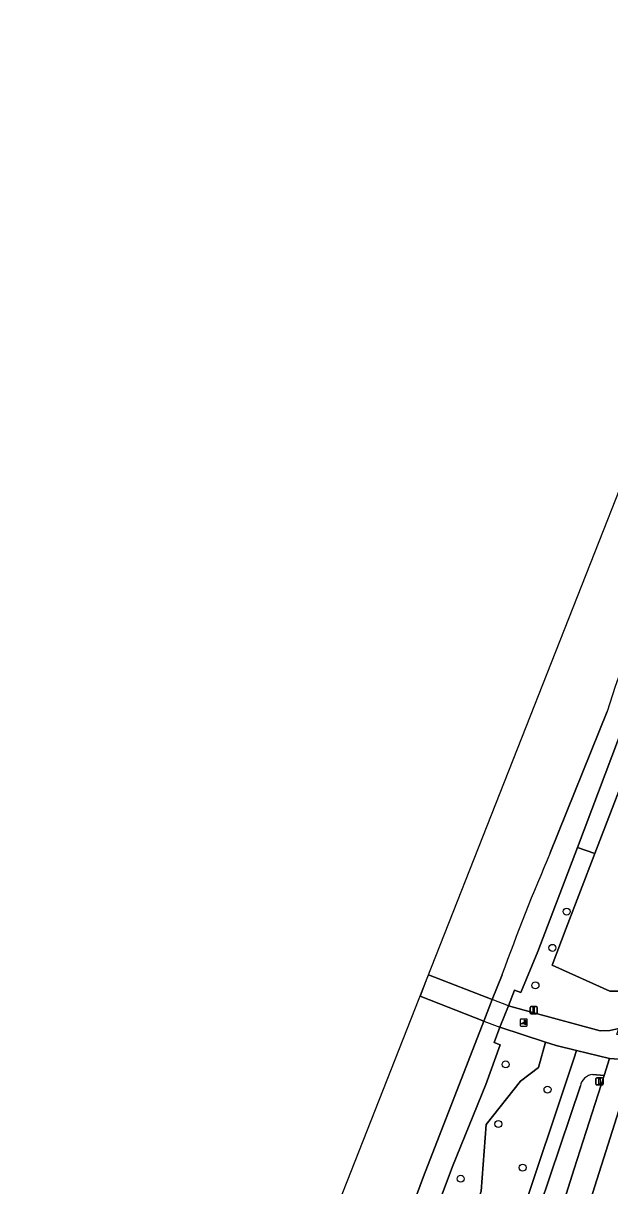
# Model space of a CAD drawing. Extents: x 159039 to 160102, y 381214 to 382524.
# Drawn here: x 159252 to 159334.2, y 382015.5 to 382178.5 of the extents above; entities that cross this region are included whole.
import ezdxf

# ---------------------------------------------------------------- set-up
doc = ezdxf.new("R2010")
doc.units = 0
for name, color, linetype in [('IMGEO_Boom', 7, 'Continuous'), ('IMGEO_Dek', 7, 'Continuous'), ('IMGEO_Fietspad_gesloten', 7, 'Continuous'), ('IMGEO_Fietspad_open', 7, 'Continuous'), ('IMGEO_Groenvoorziening', 7, 'Continuous'), ('IMGEO_Hek', 7, 'Continuous'), ('IMGEO_Lichtmast', 7, 'Continuous'), ('IMGEO_Oever', 7, 'Continuous'), ('IMGEO_Poller', 7, 'Continuous'), ('IMGEO_Voetpad_gesloten', 7, 'Continuous'), ('IMGEO_Waterloop', 7, 'Continuous')]:
    doc.layers.add(name, color=color, linetype=linetype)

msp = doc.modelspace()

# ---------------------------------------------------------------- linework, layer by layer
at = {"layer": 'IMGEO_Boom'}
for centre in [(159328.14, 382053.99), (159326.14, 382048.9), (159323.77, 382043.63), (159319.6, 382032.56), (159325.46, 382029.03), (159318.56, 382024.2), (159321.96, 382018.08), (159313.29, 382016.52)]:
    msp.add_circle(centre, 0.489, dxfattribs=at)
at = {"layer": 'IMGEO_Dek'}
msp.add_lwpolyline([(159308.77, 382045.12), (159308.56, 382044.58), (159307.59, 382042.11), (159307.59, 382042.11), (159316.53, 382038.64), (159318.77, 382037.77), (159319.97, 382040.77), (159317.71, 382041.64)], close=True, dxfattribs=at)
at = {"layer": 'IMGEO_Fietspad_gesloten'}
msp.add_lwpolyline([(159308.77, 382045.12), (159308.56, 382044.58), (159307.59, 382042.11), (159307.59, 382042.11), (159316.53, 382038.64), (159318.77, 382037.77), (159319.97, 382040.77), (159317.71, 382041.64)], close=True, dxfattribs=at)
for points in [[(159339.89, 382032.98), (159334.14, 382033.39), (159333.38, 382031), (159329.21, 382017.91), (159323.52, 382000), (159322.64, 381997.24), (159319.68, 381987.89), (159316.85, 381978.85), (159313.76, 381968.95), (159307.39, 381948.59), (159306.67, 381946.27), (159304.14, 381938.24), (159303.63, 381936.63), (159300.71, 381927.65), (159297.74, 381918.63), (159294.67, 381909.28), (159291.65, 381900.27), (159288.61, 381891.31), (159285.35, 381881.89), (159282.1, 381872.64), (159279.71, 381866.01), (159278.51, 381862.68), (159275.22, 381853.68)], [(159327.17, 382000), (159337.01, 382030.94), (159337.22, 382031.29), (159337.75, 382032.16)]]:
    msp.add_lwpolyline(points, dxfattribs=at)
at = {"layer": 'IMGEO_Fietspad_open'}
msp.add_lwpolyline([(159350.85, 382035.56), (159348.52, 382035.75), (159341.85, 382036.29), (159341.84, 382036.2), (159335.16, 382036.74), (159335.44, 382037.58), (159334.19, 382037.31), (159332.85, 382037.26), (159323.54, 382039.8), (159319.97, 382040.77), (159318.77, 382037.77), (159325.19, 382035.69), (159326.65, 382035.21), (159329.52, 382034.51), (159334.14, 382033.39), (159339.89, 382032.98), (159340.32, 382032.95), (159371.87, 382030.37)], dxfattribs=at)
at = {"layer": 'IMGEO_Groenvoorziening'}
for points in [[(159343.29, 382091.3), (159343.39, 382090.49), (159342.4, 382086.71), (159341.09, 382085.55), (159332.1, 382062.11), (159328.09, 382051.66), (159326.1, 382046.48), (159334.21, 382042.84), (159337.17, 382042.84)], [(159345.21, 382030.28), (159340.48, 382030.66), (159337.22, 382031.29), (159337.01, 382030.94), (159327.17, 382000), (159323.93, 381989.85), (159321.7, 381982.69), (159317.09, 381967.97), (159321.51, 381966.58), (159334.22, 382000)], [(159329.21, 382017.91), (159333.38, 382031), (159331.81, 382031.15)], [(159330.06, 382029.54), (159320.13, 382000), (159309.55, 381970.32), (159312, 381969.52), (159313.76, 381968.95), (159316.85, 381978.85), (159319.68, 381987.89), (159322.64, 381997.24), (159323.52, 382000), (159329.21, 382017.91)]]:
    msp.add_lwpolyline(points, dxfattribs=at)
for points in [[(159341.09, 382085.55), (159340.21, 382084.77), (159338.6, 382083.07), (159336.5, 382081.04), (159329.64, 382062.98), (159332.1, 382062.11)], [(159332.1, 382062.11), (159329.64, 382062.98), (159324.1, 382048.39), (159321.7, 382042.65), (159320.84, 382042.97), (159319.97, 382040.77), (159323.54, 382039.8), (159332.85, 382037.26), (159334.19, 382037.31), (159335.44, 382037.58), (159336.42, 382040.59), (159337.17, 382042.84), (159334.21, 382042.84), (159326.1, 382046.48), (159328.09, 382051.66)], [(159316.15, 382014.79), (159316.87, 382024.11), (159321.67, 382030.2), (159324.2, 382032.11), (159325.19, 382035.69), (159318.77, 382037.77), (159317.99, 382035.62), (159318.84, 382035.28), (159316.8, 382029.74), (159312.15, 382018.25), (159305.33, 382000), (159293.87, 381972.53), (159288.75, 381958.83), (159291.5, 381958.21), (159295.01, 381957.37), (159298.27, 381963.26), (159298.27, 381967.65), (159299.61, 381971.95), (159301.61, 381973.1), (159302.78, 381975.1), (159302.8, 381977.23)], [(159321.3, 382009.84), (159329.14, 382033.36), (159329.52, 382034.51), (159326.65, 382035.21), (159325.19, 382035.69), (159324.2, 382032.11), (159321.67, 382030.2), (159316.87, 382024.11), (159316.15, 382014.79), (159302.8, 381977.23), (159302.78, 381975.1), (159307.42, 381971.79), (159317.71, 382000)]]:
    msp.add_lwpolyline(points, close=True, dxfattribs=at)
msp.add_arc((159331.99, 382029.2), 1.96, 95.0808, 170.0849, dxfattribs=at)
at = {"layer": 'IMGEO_Hek'}
for points in [[(159308.77, 382045.12), (159317.71, 382041.64)], [(159307.59, 382042.11), (159307.59, 382042.11)], [(159316.53, 382038.64), (159307.59, 382042.11)], [(159319.97, 382040.77), (159317.71, 382041.64)], [(159316.53, 382038.64), (159318.77, 382037.77)]]:
    msp.add_lwpolyline(points, dxfattribs=at)
at = {"layer": 'IMGEO_Lichtmast'}
for p, q in [((159323.03, 382039.76), (159323.03, 382040.56)), ((159323.03, 382040.56), (159323.03, 382039.76)), ((159323.13, 382040.66), (159323.92, 382040.66)), ((159323.92, 382040.66), (159323.13, 382040.66)), ((159323.92, 382039.66), (159323.13, 382039.66)), ((159323.13, 382039.66), (159323.92, 382039.66)), ((159324.02, 382040.56), (159324.02, 382039.76)), ((159324.02, 382039.76), (159324.02, 382040.56)), ((159332.25, 382029.78), (159332.25, 382030.58)), ((159332.25, 382030.58), (159332.25, 382029.78)), ((159332.35, 382030.68), (159333.14, 382030.68)), ((159333.14, 382030.68), (159332.35, 382030.68)), ((159333.14, 382029.68), (159332.35, 382029.68)), ((159332.35, 382029.68), (159333.14, 382029.68)), ((159333.24, 382030.58), (159333.24, 382029.78)), ((159333.24, 382029.78), (159333.24, 382030.58))]:
    msp.add_line(p, q, dxfattribs=at)
for points in [[(159323.45, 382040.54), (159323.6, 382040.54), (159323.6, 382039.79), (159323.45, 382039.79), (159323.45, 382040.54)], [(159332.67, 382030.55), (159332.82, 382030.55), (159332.82, 382029.8), (159332.67, 382029.8), (159332.67, 382030.55)]]:
    msp.add_lwpolyline(points, dxfattribs=at)
for centre, start, end in [((159323.13, 382040.56), 90, 180), ((159323.13, 382040.56), 90, 180), ((159323.13, 382039.76), 180, 270), ((159323.13, 382039.76), 180, 270), ((159323.92, 382040.56), 0, 90), ((159323.92, 382040.56), 360, 90), ((159323.92, 382039.76), 270, 0), ((159323.92, 382039.76), 270, 0), ((159332.35, 382030.58), 90, 180), ((159332.35, 382030.58), 90, 180), ((159332.35, 382029.78), 180, 270), ((159332.35, 382029.78), 180, 270), ((159333.14, 382030.58), 0, 90), ((159333.14, 382030.58), 360, 90), ((159333.14, 382029.78), 270, 0), ((159333.14, 382029.78), 270, 0)]:
    msp.add_arc(centre, 0.1, start, end, dxfattribs=at)
at = {"layer": 'IMGEO_Oever'}
for points in [[(159333.82, 382082.04), (159325.85, 382062.23)], [(159305.33, 382000), (159312.15, 382018.25), (159316.8, 382029.74), (159318.84, 382035.28), (159317.99, 382035.62), (159318.77, 382037.77), (159319.97, 382040.77), (159320.84, 382042.97), (159321.7, 382042.65), (159324.1, 382048.39), (159329.64, 382062.98), (159336.5, 382081.04)], [(159319.08, 382045.1), (159317.71, 382041.64), (159316.53, 382038.64), (159308.08, 382016.84), (159303.33, 382003.99), (159301.7, 382000), (159287.92, 381966.37), (159283.35, 381954.45), (159278.39, 381943.16), (159267.91, 381915.14)]]:
    msp.add_lwpolyline(points, dxfattribs=at)
for centre, radius, start, end in [((159510.81, 382026.62), 185.47, 156.5258, 162.612), ((159608.92, 381940.47), 308.15, 156.7255, 160.1501)]:
    msp.add_arc(centre, radius, start, end, dxfattribs=at)
at = {"layer": 'IMGEO_Poller'}
for p, q in [((159321.63, 382038.82), (159321.63, 382038.01)), ((159321.63, 382038.82), (159321.63, 382038.01)), ((159322.53, 382038.91), (159321.73, 382038.91)), ((159322.53, 382038.91), (159321.73, 382038.91)), ((159321.73, 382037.92), (159322.53, 382037.92)), ((159321.73, 382037.92), (159322.53, 382037.92)), ((159322.63, 382038.01), (159322.63, 382038.82)), ((159322.63, 382038.01), (159322.63, 382038.82))]:
    msp.add_line(p, q, dxfattribs=at)
for points in [[(159322.27, 382038.27), (159321.75, 382038.27), (159322.18, 382038.55)], [(159322.31, 382038.64), (159322.3, 382038.57), (159322.17, 382038.78)], [(159322.17, 382038.78), (159322.4, 382038.71), (159322.33, 382038.68)], [(159322.33, 382038.1), (159322.39, 382038.33), (159322.42, 382038.26)], [(159322.46, 382038.24), (159322.53, 382038.22), (159322.33, 382038.1)]]:
    msp.add_lwpolyline(points, dxfattribs=at)
for centre, radius, start, end in [((159321.73, 382038.82), 0.0946, 90, 180), ((159321.73, 382038.82), 0.0946, 90, 180), ((159321.73, 382038.01), 0.0946, 180, 270), ((159321.73, 382038.01), 0.0946, 180, 270), ((159321.94, 382038.32), 0.332, 351.3247, 42.4854), ((159321.95, 382038.33), 0.476, 351.7527, 41.1691), ((159321.95, 382038.33), 0.516, 349.3569, 42.2912), ((159322.53, 382038.82), 0.0946, 0, 90), ((159322.53, 382038.82), 0.0946, 0, 90), ((159322.53, 382038.01), 0.0946, 270, 0), ((159322.53, 382038.01), 0.0946, 270, 0)]:
    msp.add_arc(centre, radius, start, end, dxfattribs=at)
at = {"layer": 'IMGEO_Voetpad_gesloten'}
for points in [[(159331.81, 382031.15), (159333.38, 382031), (159334.14, 382033.39), (159329.52, 382034.51), (159329.14, 382033.36), (159321.3, 382009.84)], [(159301.12, 381948.66), (159302.55, 381952.16), (159302.67, 381952.45), (159307.84, 381965.51), (159309.55, 381970.32), (159320.13, 382000), (159330.06, 382029.54)]]:
    msp.add_lwpolyline(points, dxfattribs=at)
msp.add_arc((159331.99, 382029.2), 1.96, 95.0808, 170.0849, dxfattribs=at)
at = {"layer": 'IMGEO_Waterloop'}
for points in [[(159389.67, 382247.29), (159388.51, 382250.29), (159380.2, 382245.71), (159380.18, 382226.57), (159308.56, 382044.58), (159194.3, 381754.28), (159112.58, 381546.65), (159064.13, 381423.55)], [(159325.85, 382062.23), (159333.82, 382082.04)], [(159267.91, 381915.14), (159278.39, 381943.16), (159283.35, 381954.45), (159287.92, 381966.37), (159301.7, 382000), (159303.33, 382003.99), (159308.08, 382016.84), (159316.53, 382038.64), (159317.71, 382041.64), (159319.08, 382045.1)]]:
    msp.add_lwpolyline(points, dxfattribs=at)
for centre, radius, start, end in [((159510.81, 382026.62), 185.47, 156.5258, 162.612), ((159608.92, 381940.47), 308.15, 156.7255, 160.1501)]:
    msp.add_arc(centre, radius, start, end, dxfattribs=at)

doc.saveas('drawing.dxf')
